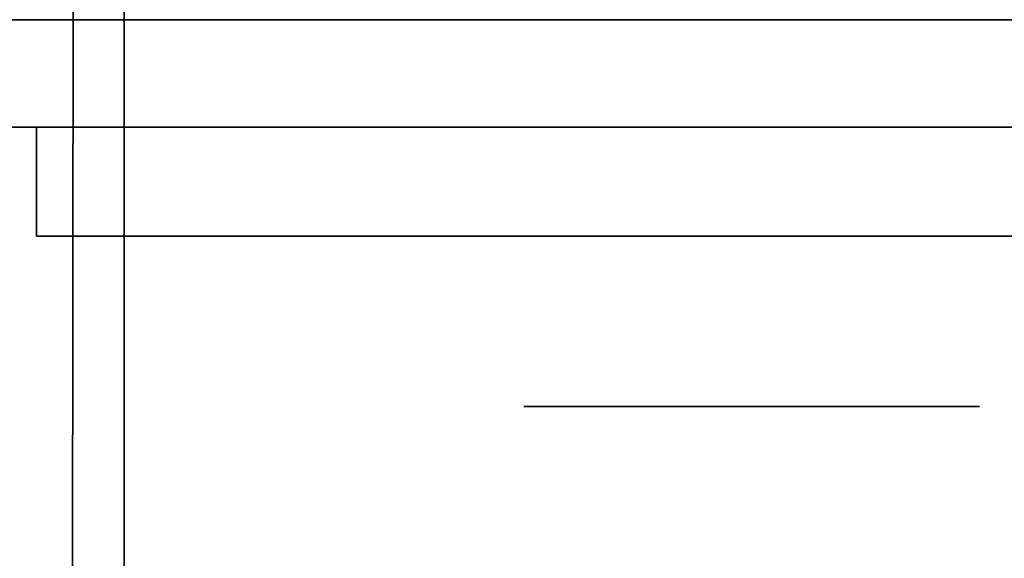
# Model space of a CAD drawing. Extents: x 413.3 to 457.5, y 5047.8 to 5050.
# Tile 395 of 656: x 437.2625 to 437.3204, y 5047.8965 to 5047.9282. Entities that reach past the tile are written whole.
import ezdxf

# ---------------------------------------------------------------- set-up
doc = ezdxf.new("R2010")
doc.units = 0
doc.header["$LTSCALE"] = 150
doc.header["$MEASUREMENT"] = 0
doc.layers.add('3DFACE_BOLT', color=7, linetype='CONTINUOUS')
doc.layers.add('3DFACE_SHAPE', color=7, linetype='CONTINUOUS')

msp = doc.modelspace()

# ---------------------------------------------------------------- linework, layer by layer
at = {"layer": '3DFACE_BOLT', "color": 1}
for points, invisible_edges in [([(437.297931, 5047.915459, -0.137472), (437.297539, 5047.915459, -0.135), (437.297931, 5047.965459, -0.137472)], 14), ([(437.297931, 5047.965459, -0.137472), (437.297539, 5047.915459, -0.135), (437.297539, 5047.965459, -0.135)], 3), ([(437.297539, 5047.915459, -0.135), (437.297931, 5047.915459, -0.132528), (437.297539, 5047.965459, -0.135)], 14), ([(437.297539, 5047.965459, -0.135), (437.297931, 5047.915459, -0.132528), (437.297931, 5047.965459, -0.132528)], 3), ([(437.297931, 5047.915459, -0.067472), (437.297539, 5047.915459, -0.065), (437.297931, 5047.965459, -0.067472)], 14), ([(437.297931, 5047.965459, -0.067472), (437.297539, 5047.915459, -0.065), (437.297539, 5047.965459, -0.065)], 3), ([(437.297539, 5047.915459, -0.065), (437.297931, 5047.915459, -0.062528), (437.297539, 5047.965459, -0.065)], 14), ([(437.297539, 5047.965459, -0.065), (437.297931, 5047.915459, -0.062528), (437.297931, 5047.965459, -0.062528)], 3), ([(437.299067, 5047.915459, -0.139702), (437.297931, 5047.915459, -0.137472), (437.299067, 5047.965459, -0.139702)], 14), ([(437.299067, 5047.965459, -0.139702), (437.297931, 5047.915459, -0.137472), (437.297931, 5047.965459, -0.137472)], 3), ([(437.297931, 5047.915459, -0.132528), (437.299067, 5047.915459, -0.130298), (437.297931, 5047.965459, -0.132528)], 14), ([(437.297931, 5047.965459, -0.132528), (437.299067, 5047.915459, -0.130298), (437.299067, 5047.965459, -0.130298)], 3), ([(437.299067, 5047.915459, -0.069702), (437.297931, 5047.915459, -0.067472), (437.299067, 5047.965459, -0.069702)], 14), ([(437.299067, 5047.965459, -0.069702), (437.297931, 5047.915459, -0.067472), (437.297931, 5047.965459, -0.067472)], 3), ([(437.297931, 5047.915459, -0.062528), (437.299067, 5047.915459, -0.060298), (437.297931, 5047.965459, -0.062528)], 14), ([(437.297931, 5047.965459, -0.062528), (437.299067, 5047.915459, -0.060298), (437.299067, 5047.965459, -0.060298)], 3), ([(437.300837, 5047.915459, -0.141472), (437.299067, 5047.915459, -0.139702), (437.300837, 5047.965459, -0.141472)], 14), ([(437.300837, 5047.965459, -0.141472), (437.299067, 5047.915459, -0.139702), (437.299067, 5047.965459, -0.139702)], 3), ([(437.299067, 5047.915459, -0.130298), (437.300837, 5047.915459, -0.128528), (437.299067, 5047.965459, -0.130298)], 14), ([(437.299067, 5047.965459, -0.130298), (437.300837, 5047.915459, -0.128528), (437.300837, 5047.965459, -0.128528)], 3), ([(437.300837, 5047.915459, -0.071472), (437.299067, 5047.915459, -0.069702), (437.300837, 5047.965459, -0.071472)], 14), ([(437.300837, 5047.965459, -0.071472), (437.299067, 5047.915459, -0.069702), (437.299067, 5047.965459, -0.069702)], 3), ([(437.299067, 5047.915459, -0.060298), (437.300837, 5047.915459, -0.058528), (437.299067, 5047.965459, -0.060298)], 14), ([(437.299067, 5047.965459, -0.060298), (437.300837, 5047.915459, -0.058528), (437.300837, 5047.965459, -0.058528)], 3), ([(437.303067, 5047.915459, -0.142608), (437.300837, 5047.915459, -0.141472), (437.303067, 5047.965459, -0.142608)], 14), ([(437.303067, 5047.965459, -0.142608), (437.300837, 5047.915459, -0.141472), (437.300837, 5047.965459, -0.141472)], 3), ([(437.300837, 5047.915459, -0.128528), (437.303067, 5047.915459, -0.127392), (437.300837, 5047.965459, -0.128528)], 14), ([(437.300837, 5047.965459, -0.128528), (437.303067, 5047.915459, -0.127392), (437.303067, 5047.965459, -0.127392)], 3), ([(437.303067, 5047.915459, -0.072608), (437.300837, 5047.915459, -0.071472), (437.303067, 5047.965459, -0.072608)], 14), ([(437.303067, 5047.965459, -0.072608), (437.300837, 5047.915459, -0.071472), (437.300837, 5047.965459, -0.071472)], 3), ([(437.300837, 5047.915459, -0.058528), (437.303067, 5047.915459, -0.057392), (437.300837, 5047.965459, -0.058528)], 14), ([(437.300837, 5047.965459, -0.058528), (437.303067, 5047.915459, -0.057392), (437.303067, 5047.965459, -0.057392)], 3), ([(437.305539, 5047.915459, -0.143), (437.303067, 5047.915459, -0.142608), (437.305539, 5047.965459, -0.143)], 14), ([(437.305539, 5047.965459, -0.143), (437.303067, 5047.915459, -0.142608), (437.303067, 5047.965459, -0.142608)], 3), ([(437.303067, 5047.915459, -0.127392), (437.305539, 5047.915459, -0.127), (437.303067, 5047.965459, -0.127392)], 14), ([(437.303067, 5047.965459, -0.127392), (437.305539, 5047.915459, -0.127), (437.305539, 5047.965459, -0.127)], 3), ([(437.305539, 5047.915459, -0.073), (437.303067, 5047.915459, -0.072608), (437.305539, 5047.965459, -0.073)], 14), ([(437.305539, 5047.965459, -0.073), (437.303067, 5047.915459, -0.072608), (437.303067, 5047.965459, -0.072608)], 3), ([(437.303067, 5047.915459, -0.057392), (437.305539, 5047.915459, -0.057), (437.303067, 5047.965459, -0.057392)], 14), ([(437.303067, 5047.965459, -0.057392), (437.305539, 5047.915459, -0.057), (437.305539, 5047.965459, -0.057)], 3), ([(437.308012, 5047.915459, -0.142608), (437.305539, 5047.915459, -0.143), (437.308012, 5047.965459, -0.142608)], 14), ([(437.308012, 5047.965459, -0.142608), (437.305539, 5047.915459, -0.143), (437.305539, 5047.965459, -0.143)], 3), ([(437.305539, 5047.915459, -0.127), (437.308012, 5047.915459, -0.127392), (437.305539, 5047.965459, -0.127)], 14), ([(437.305539, 5047.965459, -0.127), (437.308012, 5047.915459, -0.127392), (437.308012, 5047.965459, -0.127392)], 3), ([(437.308012, 5047.915459, -0.072608), (437.305539, 5047.915459, -0.073), (437.308012, 5047.965459, -0.072608)], 14), ([(437.308012, 5047.965459, -0.072608), (437.305539, 5047.915459, -0.073), (437.305539, 5047.965459, -0.073)], 3), ([(437.305539, 5047.915459, -0.057), (437.308012, 5047.915459, -0.057392), (437.305539, 5047.965459, -0.057)], 14), ([(437.305539, 5047.965459, -0.057), (437.308012, 5047.915459, -0.057392), (437.308012, 5047.965459, -0.057392)], 3), ([(437.310242, 5047.915459, -0.141472), (437.308012, 5047.915459, -0.142608), (437.310242, 5047.965459, -0.141472)], 14), ([(437.310242, 5047.965459, -0.141472), (437.308012, 5047.915459, -0.142608), (437.308012, 5047.965459, -0.142608)], 3), ([(437.308012, 5047.915459, -0.127392), (437.310242, 5047.915459, -0.128528), (437.308012, 5047.965459, -0.127392)], 14), ([(437.308012, 5047.965459, -0.127392), (437.310242, 5047.915459, -0.128528), (437.310242, 5047.965459, -0.128528)], 3), ([(437.310242, 5047.915459, -0.071472), (437.308012, 5047.915459, -0.072608), (437.310242, 5047.965459, -0.071472)], 14), ([(437.310242, 5047.965459, -0.071472), (437.308012, 5047.915459, -0.072608), (437.308012, 5047.965459, -0.072608)], 3), ([(437.308012, 5047.915459, -0.057392), (437.310242, 5047.915459, -0.058528), (437.308012, 5047.965459, -0.057392)], 14), ([(437.308012, 5047.965459, -0.057392), (437.310242, 5047.915459, -0.058528), (437.310242, 5047.965459, -0.058528)], 3), ([(437.312012, 5047.915459, -0.139702), (437.310242, 5047.915459, -0.141472), (437.312012, 5047.965459, -0.139702)], 14), ([(437.312012, 5047.965459, -0.139702), (437.310242, 5047.915459, -0.141472), (437.310242, 5047.965459, -0.141472)], 3), ([(437.310242, 5047.915459, -0.128528), (437.312012, 5047.915459, -0.130298), (437.310242, 5047.965459, -0.128528)], 14), ([(437.310242, 5047.965459, -0.128528), (437.312012, 5047.915459, -0.130298), (437.312012, 5047.965459, -0.130298)], 3), ([(437.312012, 5047.915459, -0.069702), (437.310242, 5047.915459, -0.071472), (437.312012, 5047.965459, -0.069702)], 14), ([(437.312012, 5047.965459, -0.069702), (437.310242, 5047.915459, -0.071472), (437.310242, 5047.965459, -0.071472)], 3), ([(437.310242, 5047.915459, -0.058528), (437.312012, 5047.915459, -0.060298), (437.310242, 5047.965459, -0.058528)], 14), ([(437.310242, 5047.965459, -0.058528), (437.312012, 5047.915459, -0.060298), (437.312012, 5047.965459, -0.060298)], 3), ([(437.313148, 5047.915459, -0.137472), (437.312012, 5047.915459, -0.139702), (437.313148, 5047.965459, -0.137472)], 14), ([(437.313148, 5047.965459, -0.137472), (437.312012, 5047.915459, -0.139702), (437.312012, 5047.965459, -0.139702)], 3), ([(437.312012, 5047.915459, -0.130298), (437.313148, 5047.915459, -0.132528), (437.312012, 5047.965459, -0.130298)], 14), ([(437.312012, 5047.965459, -0.130298), (437.313148, 5047.915459, -0.132528), (437.313148, 5047.965459, -0.132528)], 3), ([(437.313148, 5047.915459, -0.067472), (437.312012, 5047.915459, -0.069702), (437.313148, 5047.965459, -0.067472)], 14), ([(437.313148, 5047.965459, -0.067472), (437.312012, 5047.915459, -0.069702), (437.312012, 5047.965459, -0.069702)], 3), ([(437.312012, 5047.915459, -0.060298), (437.313148, 5047.915459, -0.062528), (437.312012, 5047.965459, -0.060298)], 14), ([(437.312012, 5047.965459, -0.060298), (437.313148, 5047.915459, -0.062528), (437.313148, 5047.965459, -0.062528)], 3), ([(437.313539, 5047.915459, -0.135), (437.313148, 5047.915459, -0.137472), (437.313539, 5047.965459, -0.135)], 14), ([(437.313539, 5047.965459, -0.135), (437.313148, 5047.915459, -0.137472), (437.313148, 5047.965459, -0.137472)], 3), ([(437.313148, 5047.915459, -0.132528), (437.313539, 5047.915459, -0.135), (437.313148, 5047.965459, -0.132528)], 14), ([(437.313148, 5047.965459, -0.132528), (437.313539, 5047.915459, -0.135), (437.313539, 5047.965459, -0.135)], 3), ([(437.313539, 5047.915459, -0.065), (437.313148, 5047.915459, -0.067472), (437.313539, 5047.965459, -0.065)], 14), ([(437.313539, 5047.965459, -0.065), (437.313148, 5047.915459, -0.067472), (437.313148, 5047.965459, -0.067472)], 3), ([(437.313148, 5047.915459, -0.062528), (437.313539, 5047.915459, -0.065), (437.313148, 5047.965459, -0.062528)], 14), ([(437.313148, 5047.965459, -0.062528), (437.313539, 5047.915459, -0.065), (437.313539, 5047.965459, -0.065)], 3), ([(437.298852, 5047.905459, -0.146583), (437.292164, 5047.905459, -0.135), (437.298852, 5047.915459, -0.146583)], 14), ([(437.298852, 5047.915459, -0.146583), (437.292164, 5047.905459, -0.135), (437.292164, 5047.915459, -0.135)], 3), ([(437.292164, 5047.905459, -0.135), (437.298852, 5047.905459, -0.123417), (437.292164, 5047.915459, -0.135)], 14), ([(437.292164, 5047.915459, -0.135), (437.298852, 5047.905459, -0.123417), (437.298852, 5047.915459, -0.123417)], 3), ([(437.298852, 5047.915459, -0.146583), (437.292164, 5047.915459, -0.135), (437.298852, 5047.915459, -0.123417)], 12), ([(437.298852, 5047.905459, -0.076583), (437.292164, 5047.905459, -0.065), (437.298852, 5047.915459, -0.076583)], 14), ([(437.298852, 5047.915459, -0.076583), (437.292164, 5047.905459, -0.065), (437.292164, 5047.915459, -0.065)], 3), ([(437.292164, 5047.905459, -0.065), (437.298852, 5047.905459, -0.053417), (437.292164, 5047.915459, -0.065)], 14), ([(437.292164, 5047.915459, -0.065), (437.298852, 5047.905459, -0.053417), (437.298852, 5047.915459, -0.053417)], 3), ([(437.298852, 5047.915459, -0.076583), (437.292164, 5047.915459, -0.065), (437.298852, 5047.915459, -0.053417)], 12), ([(437.297931, 5047.915459, -0.132528), (437.297539, 5047.915459, -0.135), (437.297931, 5047.915459, -0.137472)], 12), ([(437.297931, 5047.915459, -0.062528), (437.297539, 5047.915459, -0.065), (437.297931, 5047.915459, -0.067472)], 12), ([(437.299067, 5047.915459, -0.130298), (437.297931, 5047.915459, -0.132528), (437.299067, 5047.915459, -0.139702)], 14), ([(437.299067, 5047.915459, -0.139702), (437.297931, 5047.915459, -0.132528), (437.297931, 5047.915459, -0.137472)], 3), ([(437.299067, 5047.915459, -0.060298), (437.297931, 5047.915459, -0.062528), (437.299067, 5047.915459, -0.069702)], 14), ([(437.299067, 5047.915459, -0.069702), (437.297931, 5047.915459, -0.062528), (437.297931, 5047.915459, -0.067472)], 3), ([(437.312227, 5047.905459, -0.146583), (437.298852, 5047.905459, -0.146583), (437.312227, 5047.915459, -0.146583)], 14), ([(437.312227, 5047.915459, -0.146583), (437.298852, 5047.905459, -0.146583), (437.298852, 5047.915459, -0.146583)], 3), ([(437.298852, 5047.905459, -0.123417), (437.312227, 5047.905459, -0.123417), (437.298852, 5047.915459, -0.123417)], 14), ([(437.298852, 5047.915459, -0.123417), (437.312227, 5047.905459, -0.123417), (437.312227, 5047.915459, -0.123417)], 3), ([(437.312227, 5047.915459, -0.146583), (437.298852, 5047.915459, -0.146583), (437.312227, 5047.915459, -0.123417)], 14), ([(437.312227, 5047.915459, -0.123417), (437.298852, 5047.915459, -0.146583), (437.298852, 5047.915459, -0.123417)], 3), ([(437.312227, 5047.905459, -0.076583), (437.298852, 5047.905459, -0.076583), (437.312227, 5047.915459, -0.076583)], 14), ([(437.312227, 5047.915459, -0.076583), (437.298852, 5047.905459, -0.076583), (437.298852, 5047.915459, -0.076583)], 3), ([(437.298852, 5047.905459, -0.053417), (437.312227, 5047.905459, -0.053417), (437.298852, 5047.915459, -0.053417)], 14), ([(437.298852, 5047.915459, -0.053417), (437.312227, 5047.905459, -0.053417), (437.312227, 5047.915459, -0.053417)], 3), ([(437.312227, 5047.915459, -0.076583), (437.298852, 5047.915459, -0.076583), (437.312227, 5047.915459, -0.053417)], 14), ([(437.312227, 5047.915459, -0.053417), (437.298852, 5047.915459, -0.076583), (437.298852, 5047.915459, -0.053417)], 3), ([(437.300837, 5047.915459, -0.128528), (437.299067, 5047.915459, -0.130298), (437.300837, 5047.915459, -0.141472)], 14), ([(437.300837, 5047.915459, -0.141472), (437.299067, 5047.915459, -0.130298), (437.299067, 5047.915459, -0.139702)], 3), ([(437.300837, 5047.915459, -0.058528), (437.299067, 5047.915459, -0.060298), (437.300837, 5047.915459, -0.071472)], 14), ([(437.300837, 5047.915459, -0.071472), (437.299067, 5047.915459, -0.060298), (437.299067, 5047.915459, -0.069702)], 3), ([(437.303067, 5047.915459, -0.127392), (437.300837, 5047.915459, -0.128528), (437.303067, 5047.915459, -0.142608)], 14), ([(437.303067, 5047.915459, -0.142608), (437.300837, 5047.915459, -0.128528), (437.300837, 5047.915459, -0.141472)], 3), ([(437.303067, 5047.915459, -0.057392), (437.300837, 5047.915459, -0.058528), (437.303067, 5047.915459, -0.072608)], 14), ([(437.303067, 5047.915459, -0.072608), (437.300837, 5047.915459, -0.058528), (437.300837, 5047.915459, -0.071472)], 3), ([(437.305539, 5047.915459, -0.127), (437.303067, 5047.915459, -0.127392), (437.305539, 5047.915459, -0.143)], 14), ([(437.305539, 5047.915459, -0.143), (437.303067, 5047.915459, -0.127392), (437.303067, 5047.915459, -0.142608)], 3), ([(437.305539, 5047.915459, -0.057), (437.303067, 5047.915459, -0.057392), (437.305539, 5047.915459, -0.073)], 14), ([(437.305539, 5047.915459, -0.073), (437.303067, 5047.915459, -0.057392), (437.303067, 5047.915459, -0.072608)], 3), ([(437.308012, 5047.915459, -0.127392), (437.305539, 5047.915459, -0.127), (437.308012, 5047.915459, -0.142608)], 14), ([(437.308012, 5047.915459, -0.142608), (437.305539, 5047.915459, -0.127), (437.305539, 5047.915459, -0.143)], 3), ([(437.308012, 5047.915459, -0.057392), (437.305539, 5047.915459, -0.057), (437.308012, 5047.915459, -0.072608)], 14), ([(437.308012, 5047.915459, -0.072608), (437.305539, 5047.915459, -0.057), (437.305539, 5047.915459, -0.073)], 3), ([(437.310242, 5047.915459, -0.128528), (437.308012, 5047.915459, -0.127392), (437.310242, 5047.915459, -0.141472)], 14), ([(437.310242, 5047.915459, -0.141472), (437.308012, 5047.915459, -0.127392), (437.308012, 5047.915459, -0.142608)], 3), ([(437.310242, 5047.915459, -0.058528), (437.308012, 5047.915459, -0.057392), (437.310242, 5047.915459, -0.071472)], 14), ([(437.310242, 5047.915459, -0.071472), (437.308012, 5047.915459, -0.057392), (437.308012, 5047.915459, -0.072608)], 3), ([(437.312012, 5047.915459, -0.130298), (437.310242, 5047.915459, -0.128528), (437.312012, 5047.915459, -0.139702)], 14), ([(437.312012, 5047.915459, -0.139702), (437.310242, 5047.915459, -0.128528), (437.310242, 5047.915459, -0.141472)], 3), ([(437.312012, 5047.915459, -0.060298), (437.310242, 5047.915459, -0.058528), (437.312012, 5047.915459, -0.069702)], 14), ([(437.312012, 5047.915459, -0.069702), (437.310242, 5047.915459, -0.058528), (437.310242, 5047.915459, -0.071472)], 3), ([(437.313148, 5047.915459, -0.132528), (437.312012, 5047.915459, -0.130298), (437.313148, 5047.915459, -0.137472)], 14), ([(437.313148, 5047.915459, -0.137472), (437.312012, 5047.915459, -0.130298), (437.312012, 5047.915459, -0.139702)], 3), ([(437.313148, 5047.915459, -0.062528), (437.312012, 5047.915459, -0.060298), (437.313148, 5047.915459, -0.067472)], 14), ([(437.313148, 5047.915459, -0.067472), (437.312012, 5047.915459, -0.060298), (437.312012, 5047.915459, -0.069702)], 3), ([(437.318914, 5047.905459, -0.135), (437.312227, 5047.905459, -0.146583), (437.318914, 5047.915459, -0.135)], 14), ([(437.318914, 5047.915459, -0.135), (437.312227, 5047.905459, -0.146583), (437.312227, 5047.915459, -0.146583)], 3), ([(437.312227, 5047.905459, -0.123417), (437.318914, 5047.905459, -0.135), (437.312227, 5047.915459, -0.123417)], 14), ([(437.312227, 5047.915459, -0.123417), (437.318914, 5047.905459, -0.135), (437.318914, 5047.915459, -0.135)], 3), ([(437.318914, 5047.915459, -0.135), (437.312227, 5047.915459, -0.146583), (437.312227, 5047.915459, -0.123417)], 2), ([(437.318914, 5047.905459, -0.065), (437.312227, 5047.905459, -0.076583), (437.318914, 5047.915459, -0.065)], 14), ([(437.318914, 5047.915459, -0.065), (437.312227, 5047.905459, -0.076583), (437.312227, 5047.915459, -0.076583)], 3), ([(437.312227, 5047.905459, -0.053417), (437.318914, 5047.905459, -0.065), (437.312227, 5047.915459, -0.053417)], 14), ([(437.312227, 5047.915459, -0.053417), (437.318914, 5047.905459, -0.065), (437.318914, 5047.915459, -0.065)], 3), ([(437.318914, 5047.915459, -0.065), (437.312227, 5047.915459, -0.076583), (437.312227, 5047.915459, -0.053417)], 2), ([(437.313539, 5047.915459, -0.135), (437.313148, 5047.915459, -0.132528), (437.313148, 5047.915459, -0.137472)], 2), ([(437.313539, 5047.915459, -0.065), (437.313148, 5047.915459, -0.062528), (437.313148, 5047.915459, -0.067472)], 2), ([(437.298852, 5047.905459, -0.123417), (437.292164, 5047.905459, -0.135), (437.298852, 5047.905459, -0.146583)], 12), ([(437.298852, 5047.905459, -0.053417), (437.292164, 5047.905459, -0.065), (437.298852, 5047.905459, -0.076583)], 12), ([(437.312227, 5047.905459, -0.123417), (437.298852, 5047.905459, -0.123417), (437.312227, 5047.905459, -0.146583)], 14), ([(437.312227, 5047.905459, -0.146583), (437.298852, 5047.905459, -0.123417), (437.298852, 5047.905459, -0.146583)], 3), ([(437.312227, 5047.905459, -0.053417), (437.298852, 5047.905459, -0.053417), (437.312227, 5047.905459, -0.076583)], 14), ([(437.312227, 5047.905459, -0.076583), (437.298852, 5047.905459, -0.053417), (437.298852, 5047.905459, -0.076583)], 3), ([(437.318914, 5047.905459, -0.135), (437.312227, 5047.905459, -0.123417), (437.312227, 5047.905459, -0.146583)], 2), ([(437.318914, 5047.905459, -0.065), (437.312227, 5047.905459, -0.053417), (437.312227, 5047.905459, -0.076583)], 2)]:
    msp.add_3dface(points, dxfattribs=dict(at, invisible_edges=invisible_edges))
at = {"layer": '3DFACE_SHAPE', "color": 13}
for points, invisible_edges in [([(437.365539, 5050.025014, -0.1905), (437.26869, 5050.025153, -0.1905), (437.26554, 5047.825153, -0.1905)], 12), ([(437.26869, 5050.025153, -0.0095), (437.362442, 5047.861866, -0.0095), (437.26554, 5047.825153, -0.0095)], 3), ([(437.26554, 5047.825153), (437.26869, 5050.025153), (437.26554, 5047.825153, -0.0095)], 2), ([(437.26869, 5050.025153), (437.26869, 5050.025153, -0.0095), (437.26554, 5047.825153, -0.0095)], 12), ([(437.468689, 5050.024866), (437.26869, 5050.025153), (437.26554, 5047.825153)], 12), ([(437.26554, 5047.825153, -0.2), (437.26869, 5050.025153, -0.2), (437.465539, 5047.824866, -0.2)], 2), ([(437.26554, 5047.825153, -0.1905), (437.26869, 5050.025153, -0.1905), (437.26554, 5047.825153, -0.2)], 2), ([(437.26869, 5050.025153, -0.1905), (437.26869, 5050.025153, -0.2), (437.26554, 5047.825153, -0.2)], 12), ([(437.362623, 5047.988166, -0.0095), (437.362442, 5047.861866, -0.0095), (437.26869, 5050.025153, -0.0095)], 14), ([(437.26869, 5050.025153, -0.2), (437.468689, 5050.024866, -0.2), (437.465539, 5047.824866, -0.2)], 12), ([(437.362389, 5047.825014, -0.1905), (437.365539, 5050.025014, -0.1905), (437.26554, 5047.825153, -0.1905)], 2), ([(437.465539, 5047.824866), (437.468689, 5050.024866), (437.26554, 5047.825153)], 2), ([(437.268689, 5047.928159, -0.0095), (435.468689, 5047.928159, -0.0095), (437.268689, 5048.025009, -0.0095)], 2), ([(435.468689, 5047.928159, -0.0095), (435.468689, 5048.025009, -0.0095), (437.268689, 5048.025009, -0.0095)], 12), ([(437.268689, 5048.025009), (435.468689, 5048.025009), (437.268689, 5047.825009)], 2), ([(435.468689, 5048.025009), (435.468689, 5047.825009), (437.268689, 5047.825009)], 12), ([(435.468689, 5047.928159, -0.1905), (437.268689, 5047.928159, -0.1905), (435.468689, 5048.025009, -0.1905)], 2), ([(437.268689, 5047.928159, -0.1905), (437.268689, 5048.025009, -0.1905), (435.468689, 5048.025009, -0.1905)], 12), ([(435.468689, 5048.025009, -0.2), (437.268689, 5048.025009, -0.2), (435.468689, 5047.825009, -0.2)], 2), ([(437.268689, 5048.025009, -0.2), (437.268689, 5047.825009, -0.2), (435.468689, 5047.825009, -0.2)], 12), ([(437.268689, 5047.825009), (437.268689, 5047.928159, -0.0095), (437.268689, 5048.025009)], 3), ([(437.268689, 5047.928159, -0.0095), (437.268689, 5048.025009, -0.0095), (437.268689, 5048.025009)], 12), ([(437.268689, 5048.025009, -0.1905), (437.268689, 5047.928159, -0.1905), (437.268689, 5048.025009, -0.2)], 2), ([(437.268689, 5047.928159, -0.1905), (437.268689, 5047.921859, -0.1905), (437.268689, 5048.025009, -0.2)], 14), ([(437.268689, 5048.025009, -0.2), (437.268689, 5047.921859, -0.1905), (437.268689, 5047.825009, -0.2)], 3), ([(435.43785, 5047.928159, -0.05899), (435.431839, 5047.928159, -0.0565), (437.299529, 5047.928159, -0.05899)], 14), ([(437.299529, 5047.928159, -0.05899), (435.431839, 5047.928159, -0.0565), (437.305539, 5047.928159, -0.0565)], 3), ([(435.431839, 5047.928159, -0.0565), (437.268689, 5047.928159, -0.0095), (437.305539, 5047.928159, -0.0565)], 15), ([(437.268689, 5047.928159, -0.0095), (435.431839, 5047.928159, -0.0565), (435.468689, 5047.928159, -0.0095)], 3), ([(435.43785, 5047.928159, -0.14101), (437.305539, 5047.928159, -0.1435), (435.431839, 5047.928159, -0.1435)], 3), ([(437.305539, 5047.928159, -0.1435), (435.468689, 5047.928159, -0.1905), (435.431839, 5047.928159, -0.1435)], 15), ([(435.43785, 5047.928159, -0.12899), (435.431839, 5047.928159, -0.1265), (437.299529, 5047.928159, -0.12899)], 14), ([(437.299529, 5047.928159, -0.12899), (435.431839, 5047.928159, -0.1265), (435.431839, 5047.928159, -0.0735)], 15), ([(437.299529, 5047.928159, -0.12899), (435.431839, 5047.928159, -0.0735), (437.305539, 5047.928159, -0.1265)], 3), ([(435.431839, 5047.928159, -0.0735), (435.43785, 5047.928159, -0.07101), (437.305539, 5047.928159, -0.1265)], 14), ([(437.299529, 5047.928159, -0.14101), (437.305539, 5047.928159, -0.1435), (435.43785, 5047.928159, -0.14101)], 14), ([(435.43785, 5047.928159, -0.14101), (435.440339, 5047.928159, -0.135), (437.299529, 5047.928159, -0.14101)], 14), ([(435.440339, 5047.928159, -0.135), (435.43785, 5047.928159, -0.12899), (437.297039, 5047.928159, -0.135)], 14), ([(437.297039, 5047.928159, -0.135), (435.43785, 5047.928159, -0.12899), (437.299529, 5047.928159, -0.12899)], 3), ([(437.305539, 5047.928159, -0.1265), (435.43785, 5047.928159, -0.07101), (437.305539, 5047.928159, -0.0735)], 15), ([(435.43785, 5047.928159, -0.07101), (437.299529, 5047.928159, -0.07101), (437.305539, 5047.928159, -0.0735)], 13), ([(435.43785, 5047.928159, -0.07101), (435.440339, 5047.928159, -0.065), (437.299529, 5047.928159, -0.07101)], 14), ([(435.440339, 5047.928159, -0.065), (435.43785, 5047.928159, -0.05899), (437.297039, 5047.928159, -0.065)], 14), ([(437.297039, 5047.928159, -0.065), (435.43785, 5047.928159, -0.05899), (437.299529, 5047.928159, -0.05899)], 3), ([(437.299529, 5047.928159, -0.14101), (435.440339, 5047.928159, -0.135), (437.297039, 5047.928159, -0.135)], 3), ([(437.299529, 5047.928159, -0.07101), (435.440339, 5047.928159, -0.065), (437.297039, 5047.928159, -0.065)], 3), ([(435.468689, 5047.928159, -0.1905), (437.305539, 5047.928159, -0.1435), (437.268689, 5047.928159, -0.1905)], 3), ([(437.305539, 5047.928159, -0.0565), (437.268689, 5047.928159, -0.0095), (437.31155, 5047.928159, -0.05899)], 3), ([(437.268689, 5047.928159, -0.0095), (437.365539, 5047.928159, -0.0095), (437.31155, 5047.928159, -0.05899)], 14), ([(437.305539, 5047.928159, -0.1435), (437.31155, 5047.928159, -0.14101), (437.268689, 5047.928159, -0.1905)], 14), ([(437.268689, 5047.928159, -0.1905), (437.31155, 5047.928159, -0.14101), (437.365539, 5047.928159, -0.1905)], 3), ([(437.268689, 5047.921859, -0.0095), (437.305539, 5047.921859, -0.0095), (437.268689, 5047.928159, -0.0095)], 2), ([(437.305539, 5047.921859, -0.0095), (437.365539, 5047.921859, -0.0095), (437.268689, 5047.928159, -0.0095)], 14), ([(437.268689, 5047.928159, -0.0095), (437.365539, 5047.921859, -0.0095), (437.365539, 5047.928159, -0.0095)], 1), ([(437.268689, 5047.921859, -0.0095), (437.268689, 5047.928159, -0.0095), (437.268689, 5047.825009)], 14), ([(437.365539, 5047.928159, -0.1905), (437.365539, 5047.921859, -0.1905), (437.268689, 5047.928159, -0.1905)], 2), ([(437.365539, 5047.921859, -0.1905), (437.268689, 5047.921859, -0.1905), (437.268689, 5047.928159, -0.1905)], 12), ([(437.299529, 5047.928159, -0.12899), (437.299529, 5047.921859, -0.12899), (437.297039, 5047.928159, -0.135)], 3), ([(437.299529, 5047.921859, -0.12899), (437.297039, 5047.921859, -0.135), (437.297039, 5047.928159, -0.135)], 14), ([(437.297039, 5047.928159, -0.135), (437.297039, 5047.921859, -0.135), (437.299529, 5047.928159, -0.14101)], 3), ([(437.297039, 5047.921859, -0.135), (437.299529, 5047.921859, -0.14101), (437.299529, 5047.928159, -0.14101)], 14), ([(437.299529, 5047.928159, -0.05899), (437.299529, 5047.921859, -0.05899), (437.297039, 5047.928159, -0.065)], 3), ([(437.299529, 5047.921859, -0.05899), (437.297039, 5047.921859, -0.065), (437.297039, 5047.928159, -0.065)], 14), ([(437.297039, 5047.928159, -0.065), (437.297039, 5047.921859, -0.065), (437.299529, 5047.928159, -0.07101)], 3), ([(437.297039, 5047.921859, -0.065), (437.299529, 5047.921859, -0.07101), (437.299529, 5047.928159, -0.07101)], 14), ([(437.305539, 5047.928159, -0.1265), (437.305539, 5047.921859, -0.1265), (437.299529, 5047.928159, -0.12899)], 3), ([(437.305539, 5047.921859, -0.1265), (437.299529, 5047.921859, -0.12899), (437.299529, 5047.928159, -0.12899)], 14), ([(437.299529, 5047.928159, -0.14101), (437.299529, 5047.921859, -0.14101), (437.305539, 5047.928159, -0.1435)], 3), ([(437.299529, 5047.921859, -0.14101), (437.305539, 5047.921859, -0.1435), (437.305539, 5047.928159, -0.1435)], 14), ([(437.305539, 5047.928159, -0.0565), (437.305539, 5047.921859, -0.0565), (437.299529, 5047.928159, -0.05899)], 3), ([(437.305539, 5047.921859, -0.0565), (437.299529, 5047.921859, -0.05899), (437.299529, 5047.928159, -0.05899)], 14), ([(437.299529, 5047.928159, -0.07101), (437.299529, 5047.921859, -0.07101), (437.305539, 5047.928159, -0.0735)], 3), ([(437.299529, 5047.921859, -0.07101), (437.305539, 5047.921859, -0.0735), (437.305539, 5047.928159, -0.0735)], 14), ([(437.31155, 5047.928159, -0.12899), (437.31155, 5047.921859, -0.12899), (437.305539, 5047.928159, -0.1265)], 3), ([(437.31155, 5047.921859, -0.12899), (437.305539, 5047.921859, -0.1265), (437.305539, 5047.928159, -0.1265)], 14), ([(437.305539, 5047.928159, -0.1435), (437.305539, 5047.921859, -0.1435), (437.31155, 5047.928159, -0.14101)], 3), ([(437.305539, 5047.921859, -0.1435), (437.31155, 5047.921859, -0.14101), (437.31155, 5047.928159, -0.14101)], 14), ([(437.305539, 5047.928159, -0.0735), (437.305539, 5047.921859, -0.0735), (437.31155, 5047.928159, -0.07101)], 3), ([(437.305539, 5047.921859, -0.0735), (437.31155, 5047.921859, -0.07101), (437.31155, 5047.928159, -0.07101)], 14), ([(437.31155, 5047.928159, -0.05899), (437.31155, 5047.921859, -0.05899), (437.305539, 5047.928159, -0.0565)], 3), ([(437.31155, 5047.921859, -0.05899), (437.305539, 5047.921859, -0.0565), (437.305539, 5047.928159, -0.0565)], 14), ([(437.31155, 5047.928159, -0.12899), (437.305539, 5047.928159, -0.1265), (437.31155, 5047.928159, -0.07101)], 14), ([(437.305539, 5047.928159, -0.1265), (437.305539, 5047.928159, -0.0735), (437.31155, 5047.928159, -0.07101)], 13), ([(437.31155, 5047.928159, -0.14101), (437.31155, 5047.921859, -0.14101), (437.314039, 5047.928159, -0.135)], 3), ([(437.31155, 5047.921859, -0.14101), (437.314039, 5047.921859, -0.135), (437.314039, 5047.928159, -0.135)], 14), ([(437.314039, 5047.928159, -0.135), (437.314039, 5047.921859, -0.135), (437.31155, 5047.928159, -0.12899)], 3), ([(437.314039, 5047.921859, -0.135), (437.31155, 5047.921859, -0.12899), (437.31155, 5047.928159, -0.12899)], 14), ([(437.31155, 5047.928159, -0.07101), (437.31155, 5047.921859, -0.07101), (437.314039, 5047.928159, -0.065)], 3), ([(437.31155, 5047.921859, -0.07101), (437.314039, 5047.921859, -0.065), (437.314039, 5047.928159, -0.065)], 14), ([(437.314039, 5047.928159, -0.065), (437.314039, 5047.921859, -0.065), (437.31155, 5047.928159, -0.05899)], 3), ([(437.314039, 5047.921859, -0.065), (437.31155, 5047.921859, -0.05899), (437.31155, 5047.928159, -0.05899)], 14), ([(437.365539, 5047.928159, -0.065), (437.314039, 5047.928159, -0.065), (437.31155, 5047.928159, -0.05899)], 13), ([(437.31155, 5047.928159, -0.05899), (437.365539, 5047.928159, -0.0095), (437.365539, 5047.928159, -0.065)], 13), ([(437.31155, 5047.928159, -0.14101), (437.365539, 5047.928159, -0.135), (437.365539, 5047.928159, -0.1905)], 13), ([(437.31155, 5047.928159, -0.14101), (437.314039, 5047.928159, -0.135), (437.365539, 5047.928159, -0.135)], 14), ([(437.31155, 5047.928159, -0.07101), (437.314039, 5047.928159, -0.065), (437.31155, 5047.928159, -0.12899)], 14), ([(437.314039, 5047.928159, -0.065), (437.365539, 5047.928159, -0.065), (437.31155, 5047.928159, -0.12899)], 15), ([(437.31155, 5047.928159, -0.12899), (437.365539, 5047.928159, -0.065), (437.314039, 5047.928159, -0.135)], 3), ([(437.365539, 5047.928159, -0.065), (437.365539, 5047.928159, -0.135), (437.314039, 5047.928159, -0.135)], 14), ([(435.43785, 5047.921859, -0.14101), (435.431839, 5047.921859, -0.1435), (437.299529, 5047.921859, -0.14101)], 14), ([(437.299529, 5047.921859, -0.14101), (435.431839, 5047.921859, -0.1435), (437.305539, 5047.921859, -0.1435)], 3), ([(435.431839, 5047.921859, -0.1435), (437.268689, 5047.921859, -0.1905), (437.305539, 5047.921859, -0.1435)], 15), ([(437.268689, 5047.921859, -0.1905), (435.431839, 5047.921859, -0.1435), (435.468689, 5047.921859, -0.1905)], 3), ([(435.43785, 5047.921859, -0.07101), (435.431839, 5047.921859, -0.0735), (437.299529, 5047.921859, -0.07101)], 14), ([(435.431839, 5047.921859, -0.0735), (435.431839, 5047.921859, -0.1265), (437.299529, 5047.921859, -0.07101)], 15), ([(437.299529, 5047.921859, -0.07101), (435.431839, 5047.921859, -0.1265), (437.305539, 5047.921859, -0.0735)], 3), ([(435.431839, 5047.921859, -0.1265), (435.43785, 5047.921859, -0.12899), (437.305539, 5047.921859, -0.0735)], 14), ([(437.299529, 5047.921859, -0.14101), (437.297039, 5047.921859, -0.135), (435.43785, 5047.921859, -0.14101)], 14), ([(437.297039, 5047.921859, -0.135), (435.440339, 5047.921859, -0.135), (435.43785, 5047.921859, -0.14101)], 13), ([(435.43785, 5047.921859, -0.12899), (435.440339, 5047.921859, -0.135), (437.299529, 5047.921859, -0.12899)], 14), ([(437.305539, 5047.921859, -0.0735), (435.43785, 5047.921859, -0.12899), (437.305539, 5047.921859, -0.1265)], 15), ([(435.43785, 5047.921859, -0.12899), (437.299529, 5047.921859, -0.12899), (437.305539, 5047.921859, -0.1265)], 15), ([(437.299529, 5047.921859, -0.07101), (437.297039, 5047.921859, -0.065), (435.43785, 5047.921859, -0.07101)], 14), ([(437.297039, 5047.921859, -0.065), (435.440339, 5047.921859, -0.065), (435.43785, 5047.921859, -0.07101)], 13), ([(437.305539, 5047.921859, -0.0565), (435.468689, 5047.921859, -0.0095), (435.43785, 5047.921859, -0.05899)], 15), ([(435.440339, 5047.921859, -0.065), (437.299529, 5047.921859, -0.05899), (435.43785, 5047.921859, -0.05899)], 3), ([(437.299529, 5047.921859, -0.05899), (437.305539, 5047.921859, -0.0565), (435.43785, 5047.921859, -0.05899)], 14), ([(435.440339, 5047.921859, -0.135), (437.297039, 5047.921859, -0.135), (437.299529, 5047.921859, -0.12899)], 13), ([(437.297039, 5047.921859, -0.065), (437.299529, 5047.921859, -0.05899), (435.440339, 5047.921859, -0.065)], 14), ([(437.268689, 5047.921859, -0.0095), (435.468689, 5047.921859, -0.0095), (437.305539, 5047.921859, -0.0565)], 14), ([(437.268689, 5047.825009, -0.0095), (435.468689, 5047.825009, -0.0095), (437.268689, 5047.921859, -0.0095)], 2), ([(435.468689, 5047.825009, -0.0095), (435.468689, 5047.921859, -0.0095), (437.268689, 5047.921859, -0.0095)], 12), ([(435.468689, 5047.825009, -0.1905), (437.268689, 5047.825009, -0.1905), (435.468689, 5047.921859, -0.1905)], 2), ([(437.268689, 5047.825009, -0.1905), (437.268689, 5047.921859, -0.1905), (435.468689, 5047.921859, -0.1905)], 12), ([(437.365539, 5047.921859, -0.03), (437.299529, 5047.921859, -0.05899), (437.263539, 5047.921859, -0.03)], 3), ([(437.299529, 5047.921859, -0.05899), (437.297039, 5047.921859, -0.065), (437.263539, 5047.921859, -0.03)], 14), ([(437.263539, 5047.921859, -0.03), (437.297039, 5047.921859, -0.065), (437.299529, 5047.921859, -0.07101)], 13), ([(437.299529, 5047.921859, -0.07101), (437.297039, 5047.921859, -0.135), (437.263539, 5047.921859, -0.03)], 15), ([(437.297039, 5047.921859, -0.135), (437.263539, 5047.921859, -0.17), (437.263539, 5047.921859, -0.03)], 13), ([(437.297039, 5047.921859, -0.135), (437.299529, 5047.921859, -0.14101), (437.263539, 5047.921859, -0.17)], 14), ([(437.299529, 5047.921859, -0.14101), (437.305539, 5047.921859, -0.1435), (437.263539, 5047.921859, -0.17)], 14), ([(437.263539, 5047.921859, -0.17), (437.305539, 5047.921859, -0.1435), (437.31155, 5047.921859, -0.14101)], 13), ([(437.263539, 5047.921859, -0.17), (437.31155, 5047.921859, -0.14101), (437.365539, 5047.921859, -0.17)], 3), ([(437.263539, 5047.915459, -0.03), (437.305539, 5047.915459, -0.03), (437.263539, 5047.921859, -0.03)], 2), ([(437.305539, 5047.915459, -0.03), (437.359139, 5047.915459, -0.03), (437.263539, 5047.921859, -0.03)], 14), ([(437.263539, 5047.921859, -0.03), (437.359139, 5047.915459, -0.03), (437.365539, 5047.921859, -0.03)], 3), ([(437.359139, 5047.915459, -0.17), (437.263539, 5047.921859, -0.17), (437.365539, 5047.921859, -0.17)], 13), ([(437.359139, 5047.915459, -0.17), (437.263539, 5047.915459, -0.17), (437.263539, 5047.921859, -0.17)], 12), ([(437.263539, 5047.921859, -0.03), (437.263539, 5047.921859, -0.17), (437.263539, 5047.915459, -0.03)], 2), ([(437.263539, 5047.921859, -0.17), (437.263539, 5047.915459, -0.17), (437.263539, 5047.915459, -0.03)], 12), ([(437.365539, 5047.921859, -0.1905), (437.31155, 5047.921859, -0.14101), (437.268689, 5047.921859, -0.1905)], 3), ([(437.31155, 5047.921859, -0.14101), (437.305539, 5047.921859, -0.1435), (437.268689, 5047.921859, -0.1905)], 14), ([(437.305539, 5047.921859, -0.0095), (437.268689, 5047.921859, -0.0095), (437.305539, 5047.921859, -0.0565)], 14), ([(437.268689, 5047.825009, -0.0095), (437.268689, 5047.921859, -0.0095), (437.268689, 5047.825009)], 2), ([(437.268689, 5047.921859, -0.1905), (437.268689, 5047.825009, -0.1905), (437.268689, 5047.825009, -0.2)], 12), ([(437.299529, 5047.921859, -0.12899), (437.297039, 5047.921859, -0.135), (437.299529, 5047.921859, -0.07101)], 14), ([(437.299529, 5047.915459, -0.14101), (437.299529, 5047.921859, -0.14101), (437.297039, 5047.915459, -0.135)], 3), ([(437.299529, 5047.921859, -0.14101), (437.297039, 5047.921859, -0.135), (437.297039, 5047.915459, -0.135)], 14), ([(437.297039, 5047.915459, -0.135), (437.297039, 5047.921859, -0.135), (437.299529, 5047.915459, -0.12899)], 3), ([(437.297039, 5047.921859, -0.135), (437.299529, 5047.921859, -0.12899), (437.299529, 5047.915459, -0.12899)], 14), ([(437.299529, 5047.915459, -0.07101), (437.299529, 5047.921859, -0.07101), (437.297039, 5047.915459, -0.065)], 3), ([(437.299529, 5047.921859, -0.07101), (437.297039, 5047.921859, -0.065), (437.297039, 5047.915459, -0.065)], 14), ([(437.297039, 5047.915459, -0.065), (437.297039, 5047.921859, -0.065), (437.299529, 5047.915459, -0.05899)], 3), ([(437.297039, 5047.921859, -0.065), (437.299529, 5047.921859, -0.05899), (437.299529, 5047.915459, -0.05899)], 14), ([(437.305539, 5047.921859, -0.0565), (437.299529, 5047.921859, -0.05899), (437.365539, 5047.921859, -0.03)], 14), ([(437.305539, 5047.921859, -0.1265), (437.299529, 5047.921859, -0.12899), (437.305539, 5047.921859, -0.0735)], 14), ([(437.305539, 5047.921859, -0.0735), (437.299529, 5047.921859, -0.12899), (437.299529, 5047.921859, -0.07101)], 3), ([(437.305539, 5047.915459, -0.1435), (437.305539, 5047.921859, -0.1435), (437.299529, 5047.915459, -0.14101)], 3), ([(437.305539, 5047.921859, -0.1435), (437.299529, 5047.921859, -0.14101), (437.299529, 5047.915459, -0.14101)], 14), ([(437.299529, 5047.915459, -0.12899), (437.299529, 5047.921859, -0.12899), (437.305539, 5047.915459, -0.1265)], 3), ([(437.299529, 5047.921859, -0.12899), (437.305539, 5047.921859, -0.1265), (437.305539, 5047.915459, -0.1265)], 14), ([(437.305539, 5047.915459, -0.0735), (437.305539, 5047.921859, -0.0735), (437.299529, 5047.915459, -0.07101)], 3), ([(437.305539, 5047.921859, -0.0735), (437.299529, 5047.921859, -0.07101), (437.299529, 5047.915459, -0.07101)], 14), ([(437.299529, 5047.915459, -0.05899), (437.299529, 5047.921859, -0.05899), (437.305539, 5047.915459, -0.0565)], 3), ([(437.299529, 5047.921859, -0.05899), (437.305539, 5047.921859, -0.0565), (437.305539, 5047.915459, -0.0565)], 14), ([(437.31155, 5047.921859, -0.05899), (437.305539, 5047.921859, -0.0565), (437.365539, 5047.921859, -0.065)], 14), ([(437.365539, 5047.921859, -0.065), (437.305539, 5047.921859, -0.0565), (437.365539, 5047.921859, -0.03)], 15), ([(437.31155, 5047.921859, -0.12899), (437.305539, 5047.921859, -0.1265), (437.31155, 5047.921859, -0.07101)], 14), ([(437.305539, 5047.921859, -0.1265), (437.305539, 5047.921859, -0.0735), (437.31155, 5047.921859, -0.07101)], 13), ([(437.31155, 5047.915459, -0.14101), (437.31155, 5047.921859, -0.14101), (437.305539, 5047.915459, -0.1435)], 3), ([(437.31155, 5047.921859, -0.14101), (437.305539, 5047.921859, -0.1435), (437.305539, 5047.915459, -0.1435)], 14), ([(437.305539, 5047.915459, -0.1265), (437.305539, 5047.921859, -0.1265), (437.31155, 5047.915459, -0.12899)], 3), ([(437.305539, 5047.921859, -0.1265), (437.31155, 5047.921859, -0.12899), (437.31155, 5047.915459, -0.12899)], 14), ([(437.31155, 5047.915459, -0.07101), (437.31155, 5047.921859, -0.07101), (437.305539, 5047.915459, -0.0735)], 3), ([(437.31155, 5047.921859, -0.07101), (437.305539, 5047.921859, -0.0735), (437.305539, 5047.915459, -0.0735)], 14), ([(437.305539, 5047.915459, -0.0565), (437.305539, 5047.921859, -0.0565), (437.31155, 5047.915459, -0.05899)], 3), ([(437.305539, 5047.921859, -0.0565), (437.31155, 5047.921859, -0.05899), (437.31155, 5047.915459, -0.05899)], 14), ([(437.305539, 5047.921859, -0.0565), (437.31155, 5047.921859, -0.05899), (437.305539, 5047.921859, -0.0095)], 14), ([(437.305539, 5047.921859, -0.0095), (437.31155, 5047.921859, -0.05899), (437.365539, 5047.921859, -0.0095)], 15), ([(437.31155, 5047.921859, -0.07101), (437.305539, 5047.921859, -0.0735), (437.31155, 5047.921859, -0.12899)], 14), ([(437.305539, 5047.921859, -0.0735), (437.305539, 5047.921859, -0.1265), (437.31155, 5047.921859, -0.12899)], 13), ([(437.314039, 5047.921859, -0.065), (437.31155, 5047.921859, -0.05899), (437.365539, 5047.921859, -0.065)], 14), ([(437.365539, 5047.921859, -0.17), (437.31155, 5047.921859, -0.14101), (437.365539, 5047.921859, -0.135)], 3), ([(437.31155, 5047.921859, -0.14101), (437.314039, 5047.921859, -0.135), (437.365539, 5047.921859, -0.135)], 14), ([(437.31155, 5047.921859, -0.07101), (437.314039, 5047.921859, -0.065), (437.31155, 5047.921859, -0.12899)], 14), ([(437.314039, 5047.921859, -0.065), (437.365539, 5047.921859, -0.065), (437.31155, 5047.921859, -0.12899)], 15), ([(437.31155, 5047.921859, -0.12899), (437.365539, 5047.921859, -0.065), (437.314039, 5047.921859, -0.135)], 3), ([(437.31155, 5047.915459, -0.12899), (437.31155, 5047.921859, -0.12899), (437.314039, 5047.915459, -0.135)], 3), ([(437.31155, 5047.921859, -0.12899), (437.314039, 5047.921859, -0.135), (437.314039, 5047.915459, -0.135)], 14), ([(437.314039, 5047.915459, -0.135), (437.314039, 5047.921859, -0.135), (437.31155, 5047.915459, -0.14101)], 3), ([(437.314039, 5047.921859, -0.135), (437.31155, 5047.921859, -0.14101), (437.31155, 5047.915459, -0.14101)], 14), ([(437.31155, 5047.915459, -0.05899), (437.31155, 5047.921859, -0.05899), (437.314039, 5047.915459, -0.065)], 3), ([(437.31155, 5047.921859, -0.05899), (437.314039, 5047.921859, -0.065), (437.314039, 5047.915459, -0.065)], 14), ([(437.314039, 5047.915459, -0.065), (437.314039, 5047.921859, -0.065), (437.31155, 5047.915459, -0.07101)], 3), ([(437.314039, 5047.921859, -0.065), (437.31155, 5047.921859, -0.07101), (437.31155, 5047.915459, -0.07101)], 14), ([(437.31155, 5047.921859, -0.05899), (437.314039, 5047.921859, -0.065), (437.365539, 5047.921859, -0.0095)], 14), ([(437.365539, 5047.921859, -0.0095), (437.314039, 5047.921859, -0.065), (437.31155, 5047.921859, -0.07101)], 13), ([(437.31155, 5047.921859, -0.12899), (437.314039, 5047.921859, -0.135), (437.31155, 5047.921859, -0.07101)], 14), ([(437.31155, 5047.921859, -0.07101), (437.314039, 5047.921859, -0.135), (437.365539, 5047.921859, -0.0095)], 15), ([(437.314039, 5047.921859, -0.135), (437.31155, 5047.921859, -0.14101), (437.365539, 5047.921859, -0.1905)], 14), ([(437.365539, 5047.921859, -0.065), (437.365539, 5047.921859, -0.135), (437.314039, 5047.921859, -0.135)], 14), ([(437.314039, 5047.921859, -0.135), (437.365539, 5047.921859, -0.1905), (437.365539, 5047.921859, -0.0095)], 13), ([(437.31155, 5047.915459, -0.14101), (437.263539, 5047.915459, -0.17), (437.359139, 5047.915459, -0.17)], 13), ([(437.31155, 5047.915459, -0.14101), (437.305539, 5047.915459, -0.1435), (437.263539, 5047.915459, -0.17)], 14), ([(437.305539, 5047.915459, -0.1435), (437.299529, 5047.915459, -0.14101), (437.263539, 5047.915459, -0.17)], 14), ([(437.263539, 5047.915459, -0.17), (437.299529, 5047.915459, -0.14101), (437.297039, 5047.915459, -0.135)], 13), ([(437.297039, 5047.915459, -0.065), (437.263539, 5047.915459, -0.17), (437.299529, 5047.915459, -0.12899)], 15), ([(437.299529, 5047.915459, -0.12899), (437.263539, 5047.915459, -0.17), (437.297039, 5047.915459, -0.135)], 3), ([(437.263539, 5047.915459, -0.17), (437.297039, 5047.915459, -0.065), (437.263539, 5047.915459, -0.03)], 3), ([(437.297039, 5047.915459, -0.065), (437.299529, 5047.915459, -0.05899), (437.263539, 5047.915459, -0.03)], 14), ([(437.263539, 5047.915459, -0.03), (437.299529, 5047.915459, -0.05899), (437.305539, 5047.915459, -0.03)], 3), ([(437.299529, 5047.915459, -0.07101), (437.297039, 5047.915459, -0.065), (437.299529, 5047.915459, -0.12899)], 14), ([(437.299529, 5047.915459, -0.05899), (437.305539, 5047.915459, -0.0565), (437.305539, 5047.915459, -0.03)], 14), ([(437.299529, 5047.915459, -0.12899), (437.305539, 5047.915459, -0.1265), (437.299529, 5047.915459, -0.07101)], 14), ([(437.299529, 5047.915459, -0.07101), (437.305539, 5047.915459, -0.1265), (437.305539, 5047.915459, -0.0735)], 3), ([(437.305539, 5047.915459, -0.0565), (437.31155, 5047.915459, -0.05899), (437.305539, 5047.915459, -0.03)], 14), ([(437.305539, 5047.915459, -0.03), (437.31155, 5047.915459, -0.05899), (437.359139, 5047.915459, -0.03)], 15), ([(437.305539, 5047.915459, -0.1265), (437.31155, 5047.915459, -0.12899), (437.305539, 5047.915459, -0.0735)], 14), ([(437.305539, 5047.915459, -0.0735), (437.31155, 5047.915459, -0.12899), (437.31155, 5047.915459, -0.07101)], 3), ([(437.31155, 5047.915459, -0.05899), (437.314039, 5047.915459, -0.065), (437.359139, 5047.915459, -0.03)], 14), ([(437.359139, 5047.915459, -0.03), (437.314039, 5047.915459, -0.065), (437.31155, 5047.915459, -0.07101)], 13), ([(437.31155, 5047.915459, -0.12899), (437.314039, 5047.915459, -0.135), (437.31155, 5047.915459, -0.07101)], 14), ([(437.31155, 5047.915459, -0.07101), (437.314039, 5047.915459, -0.135), (437.359139, 5047.915459, -0.03)], 15), ([(437.314039, 5047.915459, -0.135), (437.31155, 5047.915459, -0.14101), (437.359139, 5047.915459, -0.03)], 14), ([(437.359139, 5047.915459, -0.03), (437.31155, 5047.915459, -0.14101), (437.359139, 5047.915459, -0.17)], 3)]:
    msp.add_3dface(points, dxfattribs=dict(at, invisible_edges=invisible_edges))

doc.saveas('drawing.dxf')
